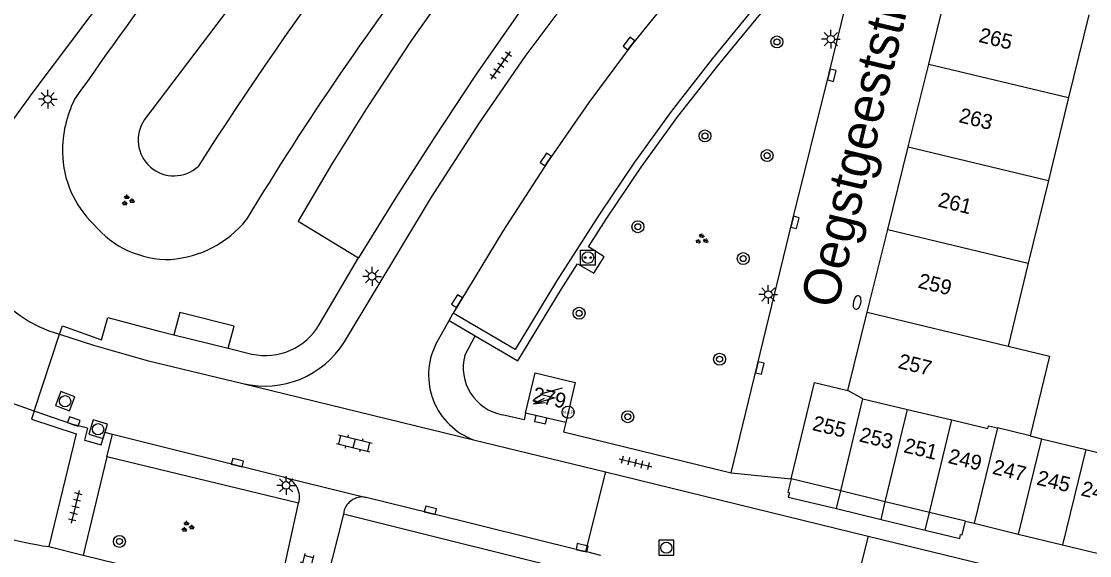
# Model space of a CAD drawing. Extents: x 125000 to 129004, y 397500 to 399008.
# Drawn here: x 127327.2 to 127398.7, y 398533.5 to 398569.3 of the extents above; entities that cross this region are included whole.
import ezdxf

# ---------------------------------------------------------------- set-up
doc = ezdxf.new("R2010")
doc.units = 0
for name, color, linetype in [('gg-anno-huisnummerreeks BGT', 7, 'Continuous'), ('gg-anno-openbare ruimte label', 7, 'Continuous'), ('gg-bbg-bijgebouw', 7, 'Continuous'), ('gg-bbg-bijgebouw onder overbouw', 7, 'Continuous'), ('gg-bbg-gedigitaliseerde bebouwing', 7, 'Continuous'), ('gg-bbg-gedigitaliseerde bijgebouw', 7, 'Continuous'), ('gg-bbg-hoofdgebouw', 7, 'Continuous'), ('gg-bbg-pand overbouw', 7, 'Continuous'), ('gg-bbg-tussenscheiding', 7, 'Continuous'), ('gg-bbg-tussenscheiding niveau 01', 7, 'Continuous'), ('gg-knt-BGT kruinlijn', 7, 'Continuous'), ('gg-knt-bovenkant onderkant talud', 7, 'Continuous'), ('gg-knt-verharding', 7, 'Continuous'), ('gg-knt-verharding nz', 7, 'Continuous'), ('gt-grn-weggrens', 7, 'Continuous'), ('gt-symb-boom', 7, 'Continuous'), ('gt-symb-brandkraan', 7, 'Continuous'), ('gt-symb-groenvak', 7, 'Continuous'), ('gt-symb-hoogtemerk', 7, 'Continuous'), ('gt-symb-klinker verharding', 7, 'Continuous'), ('gt-symb-kolk', 7, 'Continuous'), ('gt-symb-laadpunt elektrisch vervoer', 7, 'Continuous'), ('gt-symb-lichtmast', 7, 'Continuous'), ('gt-symb-rioolschacht', 7, 'Continuous'), ('gt-symb-tegel verharding', 7, 'Continuous'), ('gt-symb-trafo symbool', 7, 'Continuous')]:
    doc.layers.add(name, color=color, linetype=linetype)

# ---------------------------------------------------------------- blocks, each defined once
blk = doc.blocks.new('gt0-BR')
at = {"layer": 'gt-symb-brandkraan'}
for centre, radius, start, end in [((-0.244, 0), 0.206, 107.56694, 252.43307), ((0.599, -2.664), 3, 106.89205, 107.56694), ((0, -0.691), 0.938, 73.10799, 106.89205), ((-0.599, -2.664), 3, 72.43309, 73.10799), ((0.244, 0), 0.206, 287.56695, 72.43309), ((0.599, 2.664), 3, 252.43307, 253.10797), ((0, 0.691), 0.938, 253.10797, 286.89206), ((-0.599, 2.664), 3, 286.89206, 287.56695)]:
    blk.add_arc(centre, radius, start, end, dxfattribs=at)
blk = doc.blocks.new('gt0-RS')
at = {"layer": 'gt-symb-rioolschacht'}
blk.add_lwpolyline([(-0.5, -0.5), (0.5, -0.5), (0.5, 0.5), (-0.5, 0.5)], close=True, dxfattribs=at)
blk.add_circle((0, 0), 0.375, dxfattribs=at)
blk = doc.blocks.new('gt0-BOOM')
at = {"layer": 'gt-symb-boom'}
for radius in [0.4, 0.2]:
    blk.add_circle((0, 0), radius, dxfattribs=at)
blk = doc.blocks.new('gt0-LMAST')
at = {"layer": 'gt-symb-lichtmast'}
for p, q in [((-0.182, 0.173), (-0.447, 0.438)), ((-0.005, 0.246), (-0.005, 0.621)), ((0.172, 0.173), (0.437, 0.438)), ((-0.255, -0.004), (-0.63, -0.004)), ((-0.182, -0.181), (-0.447, -0.446)), ((-0.005, -0.254), (-0.005, -0.629)), ((0.437, -0.446), (0.172, -0.181)), ((0.245, -0.004), (0.62, -0.004))]:
    blk.add_line(p, q, dxfattribs=at)
blk.add_circle((-0.005, -0.004), 0.25, dxfattribs=at)
blk = doc.blocks.new('gt0-LEV')
at = {"layer": 'gt-symb-laadpunt elektrisch vervoer'}
blk.add_lwpolyline([(-0.486, 0.501), (0.486, 0.501), (0.486, -0.499), (-0.486, -0.499)], close=True, dxfattribs=at)
for centre, radius in [((0, 0), 0.393), ((-0.186, 0), 0.0566), ((0.186, 0), 0.0566)]:
    blk.add_circle(centre, radius, dxfattribs=at)
blk = doc.blocks.new('gt0-GRVAK')
at = {"layer": 'gt-symb-groenvak'}
for p, q in [((-0.11, 0.189), (-0.228, 0.24)), ((-0.182, 0.153), (0.088, 0.153)), ((-0.091, 0.211), (-0.156, 0.322)), ((-0.047, 0.214), (-0.047, 0.393)), ((-0.004, 0.211), (0.061, 0.322)), ((0.015, 0.189), (0.133, 0.24)), ((0.262, -0.052), (0.197, 0.059)), ((0.305, -0.049), (0.305, 0.13)), ((0.349, -0.052), (0.414, 0.059)), ((-0.245, -0.228), (-0.363, -0.177)), ((-0.318, -0.264), (-0.047, -0.264)), ((-0.226, -0.206), (-0.291, -0.095)), ((-0.183, -0.203), (-0.183, -0.024)), ((-0.139, -0.206), (-0.074, -0.095)), ((-0.12, -0.228), (-0.002, -0.177)), ((0.243, -0.074), (0.125, -0.023)), ((0.17, -0.11), (0.441, -0.11)), ((0.368, -0.074), (0.486, -0.023))]:
    blk.add_line(p, q, dxfattribs=at)
blk = doc.blocks.new('gt0-KOLK')
at = {"layer": 'gt-symb-kolk'}
blk.add_lwpolyline([(0, 0), (0.375, 0), (0.375, 0.4), (-0.375, 0.4), (-0.375, 0), (0, 0)], dxfattribs=at)
blk = doc.blocks.new('gt0-HSP')
at = {"layer": 'gt-symb-trafo symbool'}
for points in [[(0.771, 0.746), (-0.529, -0.004), (0.471, -0.004), (-0.829, -0.754)], [(-0.217, -0.24), (-0.829, -0.754), (-0.077, -0.48)]]:
    blk.add_lwpolyline(points, dxfattribs=at)
blk = doc.blocks.new('gt0-HMERK')
at = {"layer": 'gt-symb-hoogtemerk'}
blk.add_circle((0, 0), 0.4, dxfattribs=at)
blk.add_text('N.A.P', height=0.2, dxfattribs=at).set_placement((-0.354, -0.1))
blk = doc.blocks.new('gt0-TEG1')
at = {"layer": 'gt-symb-tegel verharding'}
for p, q in [((-1.125, 0), (1.125, 0)), ((-0.9, -0.25), (-0.9, 0.25)), ((-0.45, -0.25), (-0.45, 0.25)), ((0, -0.25), (0, 0.25)), ((0.45, -0.25), (0.45, 0.25)), ((0.9, -0.25), (0.9, 0.25))]:
    blk.add_line(p, q, dxfattribs=at)
blk = doc.blocks.new('gt0-KL1')
at = {"layer": 'gt-symb-klinker verharding'}
for p, q in [((-1.15, 0.3), (1.15, 0.3)), ((-1, -0.3), (-1, 0.3)), ((-0.5, 0.3), (-0.5, 0.45)), ((0, -0.3), (0, 0.3)), ((0.5, 0.3), (0.5, 0.45)), ((1, -0.3), (1, 0.3)), ((-1.15, -0.3), (1.15, -0.3)), ((-0.5, -0.45), (-0.5, -0.3)), ((0.5, -0.45), (0.5, -0.3))]:
    blk.add_line(p, q, dxfattribs=at)

msp = doc.modelspace()

# ---------------------------------------------------------------- linework, layer by layer
at = {"layer": 'gg-bbg-bijgebouw'}
for p, q in [((127390.348, 398535.844), (127390.925, 398535.704)), ((127390.925, 398535.704), (127393.869, 398534.989)), ((127393.869, 398534.989), (127396.843, 398534.266)), ((127396.843, 398534.266), (127399.797, 398533.548))]:
    msp.add_line(p, q, dxfattribs=at)
msp.add_lwpolyline([(127378.681, 398538.678), (127380.243, 398545.13), (127382.478, 398544.591)], dxfattribs=at)
at = {"layer": 'gg-bbg-bijgebouw onder overbouw'}
for p, q in [((127381.994, 398537.873), (127378.681, 398538.678)), ((127384.978, 398537.148), (127381.994, 398537.873)), ((127387.941, 398536.429), (127384.978, 398537.148)), ((127390.348, 398535.844), (127387.941, 398536.429))]:
    msp.add_line(p, q, dxfattribs=at)
at = {"layer": 'gg-bbg-gedigitaliseerde bebouwing'}
for p, q in [((127398.599, 398569.7), (127397.248, 398564.163)), ((127397.248, 398564.163), (127395.897, 398558.625)), ((127395.897, 398558.625), (127394.545, 398553.088)), ((127394.545, 398553.088), (127393.194, 398547.55))]:
    msp.add_line(p, q, dxfattribs=at)
msp.add_lwpolyline([(127393.194, 398547.55), (127395.966, 398546.874), (127394.666, 398541.544)], dxfattribs=at)
at = {"layer": 'gg-bbg-gedigitaliseerde bijgebouw'}
for p, q in [((127394.666, 398541.544), (127395.42, 398541.359)), ((127395.42, 398541.359), (127398.392, 398540.631)), ((127398.392, 398540.631), (127401.345, 398539.908))]:
    msp.add_line(p, q, dxfattribs=at)
at = {"layer": 'gg-bbg-hoofdgebouw'}
for p, q in [((127387.887, 398566.411), (127389.175, 398571.607)), ((127386.515, 398560.878), (127387.887, 398566.411)), ((127385.144, 398555.345), (127386.515, 398560.878)), ((127383.775, 398549.823), (127385.144, 398555.345)), ((127382.478, 398544.591), (127383.775, 398549.823)), ((127363.595, 398542.454), (127360.899, 398543.074))]:
    msp.add_line(p, q, dxfattribs=at)
msp.add_lwpolyline([(127360.899, 398543.074), (127361.548, 398545.762), (127364.221, 398545.117), (127363.595, 398542.454)], dxfattribs=at)
at = {"layer": 'gg-bbg-pand overbouw'}
for p, q in [((127381.706, 398536.685), (127384.692, 398535.967)), ((127384.692, 398535.967), (127387.657, 398535.255))]:
    msp.add_line(p, q, dxfattribs=at)
for points in [[(127378.681, 398538.678), (127378.457, 398537.781), (127378.563, 398537.75), (127378.489, 398537.458), (127381.706, 398536.685)], [(127387.657, 398535.255), (127389.964, 398534.7), (127390.015, 398534.96), (127390.125, 398534.936), (127390.348, 398535.844)]]:
    msp.add_lwpolyline(points, dxfattribs=at)
at = {"layer": 'gg-bbg-tussenscheiding'}
for p, q in [((127387.887, 398566.411), (127397.248, 398564.163)), ((127386.515, 398560.878), (127395.897, 398558.625)), ((127385.144, 398555.345), (127394.545, 398553.088)), ((127383.775, 398549.823), (127393.194, 398547.55)), ((127383.485, 398544.031), (127382.478, 398544.591)), ((127381.994, 398537.873), (127383.485, 398544.031)), ((127383.485, 398544.031), (127386.471, 398543.319)), ((127384.978, 398537.148), (127386.471, 398543.319)), ((127386.471, 398543.319), (127389.438, 398542.612)), ((127387.941, 398536.429), (127389.438, 398542.612)), ((127392.477, 398542.08), (127390.925, 398535.704)), ((127394.666, 398541.544), (127392.477, 398542.08)), ((127395.42, 398541.359), (127393.869, 398534.989)), ((127398.392, 398540.631), (127396.843, 398534.266))]:
    msp.add_line(p, q, dxfattribs=at)
msp.add_lwpolyline([(127389.438, 398542.612), (127391.849, 398542.038), (127391.894, 398542.223), (127392.477, 398542.08)], dxfattribs=at)
at = {"layer": 'gg-bbg-tussenscheiding niveau 01'}
for p, q in [((127381.706, 398536.685), (127381.994, 398537.873)), ((127384.692, 398535.967), (127384.978, 398537.148)), ((127387.657, 398535.255), (127387.941, 398536.429))]:
    msp.add_line(p, q, dxfattribs=at)
at = {"layer": 'gg-knt-BGT kruinlijn'}
msp.add_lwpolyline([(127363.767, 398598.856), (127357.154, 398591.372), (127335.418, 398562.699)], dxfattribs=at)
for centre, radius, start, end in [((127568.836, 398412.105), 273.078, 139.55358, 147.31546), ((127337.375, 398561.326), 2.391, 144.94865, 312.76113)]:
    msp.add_arc(centre, radius, start, end, dxfattribs=at)
at = {"layer": 'gg-knt-bovenkant onderkant talud'}
for centre, radius, start, end in [((127860.124, 398191.546), 647.322, 140.653906, 144.868224), ((127506.922, 398456.998), 192.161, 135.08173, 148.99296), ((127337.661, 398560.622), 7.739, 153.683, 180.99065), ((127336.629, 398560.561), 6.706, 180.62128, 226.56352), ((127336.992, 398559.801), 6.452, 219.56864, 271.50149), ((127336.637, 398560.527), 7.195, 274.17975, 320.89955)]:
    msp.add_arc(centre, radius, start, end, dxfattribs=at)
at = {"layer": 'gg-knt-verharding'}
for p, q in [((127347.11, 398549.024), (127349.734, 398553.45)), ((127354.89, 398547.645), (127355.786, 398549.263)), ((127355.786, 398549.263), (127356.064, 398549.765)), ((127328.015, 398543.204), (127329.71, 398548.353)), ((127337.371, 398548.302), (127341.004, 398547.408)), ((127356.836, 398546.932), (127357.542, 398548.238)), ((127341.004, 398547.408), (127342.579, 398547.02)), ((127333.271, 398541.651), (127332.759, 398541.779)), ((127344.8, 398538.774), (127333.271, 398541.651)), ((127357.431, 398541.292), (127366.258, 398539.148)), ((127332.894, 398540.14), (127331.312, 398533.581)), ((127345.715, 398537.051), (127332.894, 398540.14)), ((127366.258, 398539.148), (127364.91, 398533.815)), ((127366.258, 398539.148), (127383.827, 398534.842)), ((127344.8, 398538.774), (127350.249, 398537.437)), ((127344.626, 398532.072), (127345.715, 398537.051)), ((127354.495, 398536.382), (127350.249, 398537.437)), ((127348.716, 398536.31), (127347.529, 398531.608)), ((127368.834, 398531.313), (127348.716, 398536.31)), ((127383.827, 398534.842), (127382.491, 398529.529)), ((127383.827, 398534.842), (127435.53, 398522.324)), ((127329.004, 398534.145), (127331.312, 398533.581)), ((127331.312, 398533.581), (127342.621, 398530.817)), ((127365.946, 398533.542), (127364.91, 398533.815))]:
    msp.add_line(p, q, dxfattribs=at)
for points in [[(127322.695, 398557.536), (127325.418, 398561.058), (127327.947, 398564.527), (127339.403, 398579.719), (127348.767, 398592.038), (127351.111, 398594.967), (127353.348, 398597.681), (127355.997, 398600.804), (127358.709, 398603.873), (127363.594, 398609.204), (127368.599, 398614.422)], [(127376.003, 398588.074), (127371.751, 398583.458), (127367.62, 398578.732), (127363.949, 398574.314), (127360.425, 398569.778), (127357.547, 398565.673), (127354.793, 398561.483), (127352.228, 398557.489), (127349.734, 398553.45)], [(127365.11, 398554.182), (127366.301, 398556.043), (127368.645, 398559.512), (127371.1, 398562.904), (127373.829, 398566.388), (127376.65, 398569.797), (127379.322, 398572.906), (127382.063, 398575.955), (127378.5, 398579.21), (127382.398, 398583.403), (127385.956, 398587.079)], [(127374.658, 398539.09), (127378.746, 398555.869), (127381.209, 398565.71), (127385.902, 398584.922), (127386.371, 398586.978)], [(127377.739, 398579.195), (127381.263, 398575.903), (127378.709, 398573.085), (127376.229, 398570.202), (127373.398, 398566.759), (127370.66, 398563.243), (127368.197, 398559.847), (127365.843, 398556.374), (127362.975, 398551.883), (127360.218, 398547.323), (127356.064, 398549.765)], [(127356.415, 398572.468), (127353.27, 398567.997), (127350.27, 398563.428), (127347.924, 398559.693), (127345.681, 398555.895), (127349.734, 398553.45)], [(127348.79, 398547.827), (127354.61, 398557.514), (127357.824, 398562.479), (127360.873, 398566.905), (127364.083, 398571.216)], [(127364.389, 398553.055), (127365.464, 398552.418), (127366.155, 398553.522), (127365.11, 398554.182)], [(127357.542, 398548.238), (127360.388, 398546.576), (127363.292, 398551.342), (127364.389, 398553.055)], [(127329.71, 398548.353), (127329.913, 398548.907), (127332.54, 398547.981), (127332.943, 398549.47), (127336.302, 398548.565), (127337.371, 398548.302)], [(127341.004, 398547.408), (127341.397, 398548.895), (127337.769, 398549.8), (127337.371, 398548.302)], [(127329.71, 398548.353), (127331.984, 398547.626), (127335.587, 398546.598), (127341.993, 398545.057)], [(127328.015, 398543.204), (127326.218, 398543.858), (127323.719, 398545.225)], [(127328.015, 398543.204), (127327.847, 398542.672), (127330.83, 398541.682), (127329.004, 398534.145)], [(127331.599, 398542.069), (127330.614, 398542.318), (127328.015, 398543.204)], [(127360.899, 398543.074), (127360.808, 398542.614), (127359.341, 398542.957)], [(127331.599, 398542.069), (127331.402, 398541.272), (127332.509, 398540.961), (127332.759, 398541.779)], [(127363.595, 398542.454), (127363.436, 398541.822), (127374.658, 398539.09)], [(127364.91, 398533.815), (127364.648, 398533.874), (127354.495, 398536.382)]]:
    msp.add_lwpolyline(points, dxfattribs=at)
for centre, radius, start, end in [((127332.017, 398556.615), 8.578, 177.45161, 254.39633), ((127343.495, 398551.073), 4.156, 257.26638, 330.45194), ((127343.46, 398551.182), 6.298, 256.53044, 327.81457), ((127359.013, 398545.609), 4.598, 153.7229, 249.87681), ((127359.957, 398546.122), 3.224, 165.44948, 258.98785), ((127332.274, 398557.027), 23.114, 228.87622, 261.86739), ((127344.415, 398537.465), 1.364, 342.33028, 73.61083), ((127349.987, 398536.187), 1.277, 78.18556, 174.4581)]:
    msp.add_arc(centre, radius, start, end, dxfattribs=at)
at = {"layer": 'gg-knt-verharding nz'}
msp.add_lwpolyline([(127377.739, 398579.195), (127375.808, 398577.064), (127370.913, 398571.309), (127367.983, 398567.658), (127365.14, 398563.837), (127362.426, 398559.924), (127359.391, 398555.233), (127356.064, 398549.765)], dxfattribs=at)
at = {"layer": 'gt-grn-weggrens'}
for p, q in [((127355.786, 398549.263), (127357.542, 398548.238)), ((127341.993, 398545.057), (127357.431, 398541.292)), ((127332.894, 398540.14), (127333.271, 398541.651)), ((127374.658, 398539.09), (127378.681, 398538.678))]:
    msp.add_line(p, q, dxfattribs=at)

# ---------------------------------------------------------------- block references
at = {"layer": 'gt-symb-boom', "rotation": -90.00000000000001}
for p in [(127377.726, 398567.885), (127372.913, 398561.601), (127377.069, 398560.289), (127368.422, 398555.532), (127375.47, 398553.404), (127364.492, 398549.749), (127373.892, 398546.677), (127367.747, 398542.832)]:
    msp.add_blockref('gt0-BOOM', p, dxfattribs=at)
at = {"layer": 'gt-symb-boom'}
msp.add_blockref('gt0-BOOM', (127333.729, 398534.493), dxfattribs=at)
at = {"layer": 'gt-symb-brandkraan', "rotation": 77.93725397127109}
msp.add_blockref('gt0-BR', (127383.093, 398550.466), dxfattribs=at)
at = {"layer": 'gt-symb-groenvak'}
for p in [(127334.277, 398557.284), (127338.264, 398535.469)]:
    msp.add_blockref('gt0-GRVAK', p, dxfattribs=at)
at = {"layer": 'gt-symb-groenvak', "rotation": -13.772145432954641}
msp.add_blockref('gt0-GRVAK', (127372.684, 398554.691), dxfattribs=at)
at = {"layer": 'gt-symb-hoogtemerk'}
msp.add_blockref('gt0-HMERK', (127363.755, 398543.135), dxfattribs=at)
at = {"layer": 'gt-symb-klinker verharding'}
for p, rotation in [((127349.445, 398541.055), -13.716469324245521), ((127346.171, 398532.506), 76.29711003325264)]:
    msp.add_blockref('gt0-KL1', p, dxfattribs=dict(at, rotation=rotation))
at = {"layer": 'gt-symb-kolk'}
for p, rotation in [((127367.983, 398567.658), 52.43140797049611), ((127381.209, 398565.71), -104.06403671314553), ((127362.426, 398559.924), 55.96047544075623), ((127378.746, 398555.869), -103.64723833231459), ((127356.493, 398550.456), 58.20108717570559), ((127376.385, 398546.139), -103.77214543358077), ((127330.614, 398542.318), -18.851835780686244), ((127361.872, 398542.438), -12.88297947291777), ((127341.575, 398539.562), -14.11960293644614), ((127354.495, 398536.382), -13.952823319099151), ((127364.648, 398533.874), -12.519179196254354)]:
    msp.add_blockref('gt0-KOLK', p, dxfattribs=dict(at, rotation=rotation))
at = {"layer": 'gt-symb-laadpunt elektrisch vervoer'}
msp.add_blockref('gt0-LEV', (127365.078, 398553.471), dxfattribs=at)
at = {"layer": 'gt-symb-lichtmast'}
for p in [(127381.337, 398568.079), (127328.934, 398564.059), (127350.639, 398552.22), (127377.155, 398551.004), (127344.888, 398538.246)]:
    msp.add_blockref('gt0-LMAST', p, dxfattribs=at)
at = {"layer": 'gt-symb-rioolschacht'}
for p, rotation in [((127330.093, 398543.864), -20.73714811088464), ((127332.301, 398541.993), -17.039535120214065)]:
    msp.add_blockref('gt0-RS', p, dxfattribs=dict(at, rotation=rotation))
msp.add_blockref('gt0-RS', (127370.327, 398534.073), dxfattribs=at)
at = {"layer": 'gt-symb-tegel verharding'}
for p, rotation in [((127359.254, 398566.315), 55.1018764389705), ((127368.267, 398539.752), -13.71646932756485), ((127330.783, 398536.8), 76.22785456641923)]:
    msp.add_blockref('gt0-TEG1', p, dxfattribs=dict(at, rotation=rotation))
at = {"layer": 'gt-symb-trafo symbool', "rotation": -14.898187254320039}
msp.add_blockref('gt0-HSP', (127362.429, 398544.215), dxfattribs=at)

# ---------------------------------------------------------------- texts
at = {"layer": 'gg-anno-huisnummerreeks BGT'}
for s, rotation, p in [('265', 346.1, (127391.176, 398567.898)), ('263', 346.1, (127389.846, 398562.533)), ('261', 346.1, (127388.449, 398556.897)), ('259', 346.1, (127387.105, 398551.473)), ('257', 346.1, (127385.773, 398546.1)), ('279', 347, (127361.306, 398543.872)), ('255', 346.3, (127380.032, 398541.952)), ('253', 346.3, (127383.18, 398541.187)), ('251', 346.4, (127386.152, 398540.464)), ('249', 346.3, (127389.122, 398539.748)), ('247', 346.3, (127392.091, 398539.024)), ('245', 346.3, (127395.051, 398538.304)), ('243', 346.3, (127398.015, 398537.584))]:
    msp.add_text(s, height=1, rotation=rotation, dxfattribs=at).set_placement(p)
at = {"layer": 'gg-anno-openbare ruimte label'}
msp.add_text('Oegstgeeststraat', height=2.5, rotation=76.7, dxfattribs=at).set_placement((127381.725, 398549.98))

doc.saveas('drawing.dxf')
